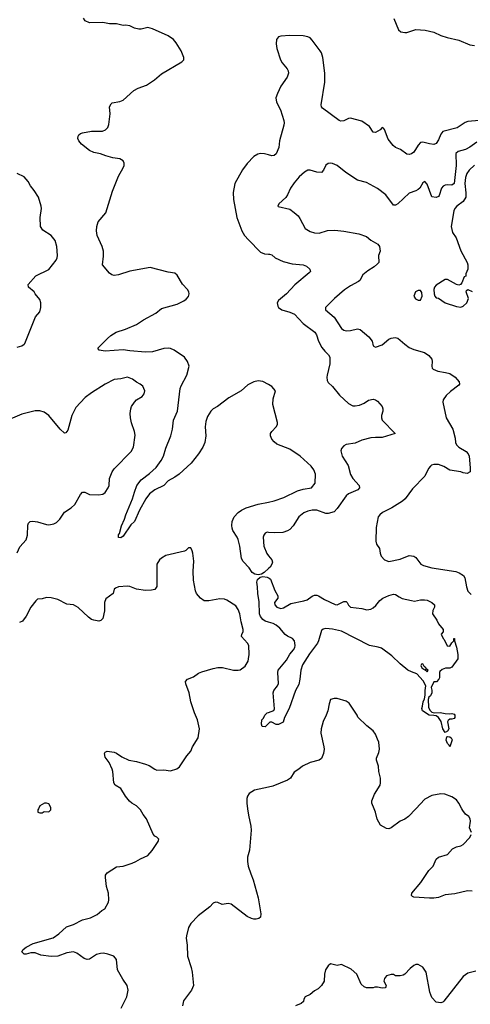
# Model space of a CAD drawing. Header units: inches. Extents: x 2057696 to 2160536, y 827480 to 1016834.
# Tile 405 of 422: x 2117791 to 2121793, y 998264 to 1007005. Entities that reach past the tile are written whole.
import ezdxf

# ---------------------------------------------------------------- set-up
doc = ezdxf.new("R2010")
doc.units = ezdxf.units.IN
doc.header["$MEASUREMENT"] = 0
for name, color, linetype in [('C1010', 7, 'Continuous'), ('C1020', 7, 'Continuous'), ('C1919', 7, 'Continuous'), ('C1929', 7, 'Continuous')]:
    doc.layers.add(name, color=color, linetype=linetype)

msp = doc.modelspace()

# ---------------------------------------------------------------- linework, layer by layer
at = {"layer": 'C1010', "color": 5}
for points, elevation in [([(2120000, 1003766), (2119950, 1003793.6), (2119910, 1003799.5), (2119870, 1003789.4), (2119818, 1003762), (2119758.8, 1003710), (2119650, 1003647.3), (2119548.9, 1003571.1), (2119510, 1003549.5), (2119490, 1003529.4), (2119458, 1003482), (2119443, 1003437), (2119439.6, 1003390), (2119445.2, 1003310), (2119434.9, 1003250), (2119416.9, 1003210), (2119378.5, 1003150), (2119313.3, 1003066.7), (2119206.3, 1002970), (2119170, 1002942.8), (2119110.3, 1002910), (2119070, 1002869.7), (2118990, 1002829.8), (2118945.3, 1002794.7), (2118912.9, 1002750), (2118856.3, 1002650), (2118810.7, 1002550), (2118779.1, 1002520.9), (2118710, 1002419), (2118690, 1002404), (2118670, 1002408), (2118669.7, 1002430.3), (2118677.5, 1002442.5), (2118694, 1002510), (2118722.6, 1002570), (2118733.3, 1002610), (2118794.5, 1002750), (2118810, 1002811), (2118831.3, 1002870), (2118870, 1002921.3), (2118944.4, 1002975.6), (2119002.6, 1003030), (2119047.4, 1003090), (2119067.9, 1003130), (2119090, 1003200.5), (2119133.5, 1003310), (2119147.6, 1003370), (2119157.3, 1003450), (2119191.6, 1003528.4), (2119215, 1003730), (2119224.7, 1003755.3), (2119276.8, 1003850), (2119295.8, 1003930), (2119281.1, 1003970), (2119255.1, 1004010), (2119162.6, 1004070), (2119130, 1004084.5), (2119110, 1004088.2), (2119070, 1004085.5), (2118970, 1004057.4), (2118910, 1004053.3), (2118770, 1004064.7), (2118710, 1004074), (2118550, 1004063.1), (2118498, 1004070), (2118485.2, 1004090), (2118570, 1004174.8), (2118600.1, 1004199.9), (2118649.5, 1004230.5), (2118730, 1004258), (2118830, 1004300.3), (2118890, 1004340.3), (2118999.1, 1004400.9), (2119050, 1004440.5), (2119190, 1004479.3), (2119250, 1004508.8), (2119270, 1004523.1), (2119290, 1004546.7), (2119295.3, 1004570), (2119293.6, 1004590), (2119282.6, 1004610), (2119237.9, 1004657.9), (2119190, 1004737.6), (2119170, 1004754.3), (2119110, 1004763), (2118950, 1004803.7), (2118770, 1004772), (2118670, 1004740.9), (2118630, 1004735.1), (2118610, 1004740.9), (2118590, 1004755.1), (2118526.6, 1004830), (2118534.9, 1004905.1), (2118534.3, 1004950), (2118524.7, 1004990), (2118480.5, 1005090), (2118474, 1005130), (2118477, 1005170), (2118489.4, 1005210), (2118557.6, 1005290), (2118616.1, 1005483.9), (2118670, 1005614.8), (2118710.9, 1005689.1), (2118718.9, 1005710), (2118719.7, 1005730), (2118710.7, 1005750.7), (2118679.3, 1005770), (2118618.9, 1005778.9), (2118555.7, 1005795.7), (2118510, 1005814), (2118450, 1005827.3), (2118410, 1005843.6), (2118340.8, 1005900.8), (2118316, 1005930), (2118306.6, 1005950), (2118309.4, 1005970), (2118318, 1005982), (2118330, 1005993.4), (2118350, 1006000.5), (2118430, 1006016.4), (2118525.8, 1006014.2), (2118554.2, 1006025.9), (2118572.9, 1006047.1), (2118584.2, 1006075.8), (2118596.3, 1006170), (2118589.7, 1006230.3), (2118602.4, 1006257.6), (2118613.8, 1006266.2), (2118680.1, 1006279.9), (2118710, 1006292), (2118804.9, 1006375.1), (2118843.2, 1006396.8), (2118917.7, 1006422.3), (2118989.1, 1006470.9), (2119050, 1006525.6), (2119232, 1006630), (2119247.6, 1006650), (2119248, 1006670), (2119223.9, 1006730), (2119180.9, 1006800.9), (2119156.9, 1006830), (2119110, 1006860.5), (2118970, 1006925.1), (2118930, 1006935.1), (2118870, 1006919.5), (2118850, 1006919.5), (2118809.6, 1006929.6), (2118769.4, 1006949.4), (2118730, 1006956), (2118710, 1006953.2), (2118650, 1006969), (2118590, 1006969), (2118530, 1006981.2), (2118410, 1006977.2), (2118373.6, 1006993.6), (2118357.2, 1007017.2)], 320), ([(2120000, 1005803.8), (2119966.4, 1005813.6), (2119930, 1005816.8), (2119904.9, 1005810), (2119869.1, 1005790.9), (2119810, 1005727), (2119770, 1005672), (2119702.6, 1005550), (2119686.4, 1005470), (2119691.3, 1005410), (2119720.3, 1005250), (2119764.9, 1005130), (2119788.8, 1005090), (2119822.6, 1005050), (2119930, 1004942.4), (2119965.8, 1004925.9), (2120000, 1004923.2)], 320), ([(2117770, 1004097), (2117809.2, 1004110), (2117830, 1004123), (2117836.2, 1004130), (2117931.7, 1004368.3), (2117970, 1004412), (2117979.3, 1004450), (2117979.3, 1004490), (2117970, 1004522), (2117929.7, 1004569.7), (2117919.5, 1004590), (2117869.4, 1004630), (2117866.2, 1004653.8), (2117934, 1004730), (2118050, 1004788), (2118114, 1004870), (2118124.4, 1004890), (2118126.4, 1004910), (2118120.9, 1004990), (2118105.2, 1005045.2), (2118069.5, 1005090), (2117997.7, 1005137.7), (2117977, 1005170), (2117972, 1005250), (2117984.5, 1005330), (2117982.7, 1005350), (2117957, 1005430), (2117920.9, 1005490), (2117886, 1005530), (2117867.2, 1005567.2), (2117850, 1005589), (2117830, 1005608.7), (2117770, 1005639)], 340), ([(2117767.6, 1002272.4), (2117794.1, 1002325.9), (2117850, 1002387.7), (2117861.7, 1002430), (2117863.5, 1002516.5), (2117870, 1002536), (2117884, 1002550), (2117906.8, 1002553.2), (2117950, 1002548.2), (2118030, 1002523.8), (2118050, 1002521.6), (2118095.3, 1002530), (2118118.3, 1002541.7), (2118149.3, 1002570), (2118190, 1002633), (2118248.1, 1002671.9), (2118279.7, 1002700.3), (2118332.7, 1002790), (2118349.5, 1002810.5), (2118370, 1002810.7), (2118410, 1002790.8), (2118490, 1002785.5), (2118530, 1002793), (2118550, 1002808), (2118578, 1002850), (2118586, 1002870), (2118589.7, 1002930.3), (2118612, 1002990), (2118630, 1003018.8), (2118780.9, 1003170), (2118802, 1003210), (2118816.6, 1003316.6), (2118811.8, 1003350), (2118784.9, 1003424.9), (2118775.6, 1003470), (2118773.3, 1003510), (2118777.6, 1003550), (2118782.9, 1003570), (2118810, 1003610.7), (2118830, 1003630.7), (2118878.9, 1003661.1), (2118897.5, 1003682.5), (2118901.2, 1003710), (2118884, 1003750), (2118862, 1003770), (2118830, 1003786), (2118794.3, 1003814.3), (2118750, 1003832), (2118690, 1003815.6), (2118631.3, 1003810), (2118550, 1003769.5), (2118430, 1003693.6), (2118373, 1003650), (2118290, 1003561.2), (2118254.9, 1003490), (2118218, 1003362), (2118202, 1003338), (2118190, 1003335.3), (2118150, 1003369.2), (2118050, 1003491.8), (2118010, 1003519.6), (2117970, 1003531.2), (2117930, 1003532.4), (2117810, 1003504), (2117630, 1003427.3)], 340), ([(2120000, 1002131.2), (2119962.7, 1002097.3), (2119938.3, 1002081.7), (2119910, 1002076.5), (2119880.9, 1002080.9), (2119857.2, 1002097.2), (2119830, 1002139.6), (2119774.9, 1002194.9), (2119760.5, 1002220.5), (2119746, 1002330), (2119730.9, 1002390.9), (2119724, 1002410), (2119685.4, 1002470), (2119678.7, 1002490), (2119675.6, 1002515.6), (2119678.9, 1002550), (2119695.4, 1002590), (2119730, 1002630.2), (2119759.6, 1002650), (2119803.7, 1002670), (2119910, 1002704.1), (2120000, 1002722.8)], 320), ([(2120000, 1002453.2), (2119990, 1002454), (2119970, 1002446.6), (2119958.6, 1002430), (2119954.3, 1002410), (2119960.2, 1002330), (2119984.7, 1002264.7), (2120000, 1002246.4)], 320), ([(2118855.6, 1000000), (2118830, 1000025.6), (2118788.5, 1000048.5), (2118767.3, 1000067.2), (2118729.6, 1000110), (2118690, 1000179.3), (2118638, 1000210), (2118628.7, 1000230), (2118618.4, 1000330), (2118611.8, 1000350), (2118584.5, 1000410), (2118550, 1000458), (2118544, 1000490), (2118550, 1000502), (2118569.1, 1000510.9), (2118630, 1000502), (2118650, 1000493.4), (2118699.5, 1000459.5), (2118761, 1000430), (2118830, 1000418.7), (2118910, 1000394.9), (2118942.2, 1000382.2), (2118990, 1000350.4), (2119010, 1000343.7), (2119070, 1000345.7), (2119130, 1000335.8), (2119185.8, 1000354.2), (2119209.6, 1000370.4), (2119275.1, 1000470), (2119309.7, 1000510.3), (2119327.3, 1000550), (2119375.1, 1000630), (2119387.6, 1000710), (2119369.7, 1000789.7), (2119344.5, 1000850), (2119312, 1000950), (2119296.2, 1001030), (2119266, 1001110), (2119265.2, 1001130), (2119282, 1001150), (2119335.3, 1001170), (2119378, 1001202), (2119410, 1001216.3), (2119510, 1001244.9), (2119550, 1001253), (2119592.8, 1001252.8), (2119690, 1001230.7), (2119730, 1001230.7), (2119750, 1001234), (2119794.5, 1001265.5), (2119819.3, 1001310), (2119823.7, 1001330), (2119829.4, 1001370), (2119826.6, 1001450), (2119815.1, 1001470), (2119762, 1001530), (2119762.7, 1001550), (2119776.2, 1001570), (2119776.9, 1001590), (2119757.7, 1001657.7), (2119746, 1001730), (2119731.6, 1001770), (2119710, 1001800.9), (2119630, 1001852.3), (2119610, 1001859.5), (2119570, 1001862), (2119470, 1001844.5), (2119430, 1001844.5), (2119396, 1001870), (2119362.7, 1001910), (2119353.3, 1001933.3), (2119333.6, 1002030), (2119331.8, 1002110), (2119336.6, 1002196.6), (2119329, 1002270), (2119324, 1002290), (2119310, 1002315.3), (2119290, 1002315.3), (2119267.1, 1002292.9), (2119253.7, 1002286.3), (2119090, 1002246.6), (2119050, 1002224.5), (2119033.4, 1002210), (2119010.3, 1002169.7), (2119007.9, 1001972.1), (2118992.7, 1001947.3), (2118960.5, 1001939.5), (2118910, 1001938.4), (2118830, 1001949.6), (2118770, 1001972), (2118750, 1001975.1), (2118670, 1001969.2), (2118641.4, 1001958.6), (2118631.3, 1001950), (2118622, 1001910), (2118555.9, 1001864.1), (2118544, 1001830), (2118543.5, 1001756.5), (2118531, 1001690), (2118512, 1001670), (2118494, 1001666), (2118450, 1001673.2), (2118430, 1001681.2), (2118401.7, 1001701.7), (2118310, 1001785.2), (2118270, 1001809.3), (2118210, 1001815.1), (2118130, 1001857), (2118070, 1001872.3), (2118030, 1001876), (2117990, 1001863.7), (2117950, 1001859), (2117935.2, 1001844.8), (2117890, 1001789.2), (2117850.3, 1001709.7), (2117815.3, 1001664.7), (2117790, 1001652.3)], 340), ([(2120000, 1001656.8), (2119970, 1001666.3), (2119950, 1001680.3), (2119930, 1001705.1), (2119921.6, 1001730), (2119917.1, 1001837.1), (2119905.4, 1001910), (2119904.2, 1001970), (2119898, 1002010), (2119904.5, 1002035.5), (2119925.5, 1002054.5), (2119950, 1002061), (2119990, 1002055.9), (2120000, 1002051.1)], 320), ([(2120000, 1000755.7), (2119970, 1000728), (2119946, 1000730), (2119938, 1000750), (2119942, 1000790), (2119956.5, 1000803.5), (2119969.4, 1000830), (2119990, 1000850.4), (2120000, 1000854)], 320), ([(2120000, 1000191.9), (2119875.2, 1000164.8), (2119830, 1000136), (2119814, 1000110), (2119807.7, 1000090), (2119807.7, 1000050), (2119815.1, 1000000)], 340), ([(2118068.7, 1000000), (2118068.7, 1000010), (2118050, 1000042), (2118030, 1000048.7), (2118011.6, 1000048.4), (2117970, 1000026), (2117958.4, 1000000)], 360)]:
    msp.add_lwpolyline(points, dxfattribs=dict(at, elevation=elevation))
at = {"layer": 'C1020', "color": 5}
for points, elevation in [([(2121114.9, 1007014.9), (2121154.9, 1006914.9), (2121177.1, 1006897.1), (2121210, 1006890.4), (2121230, 1006891.7), (2121310, 1006916.5), (2121392.8, 1006912.8), (2121470, 1006892.9), (2121530, 1006866), (2121588.2, 1006848.2), (2121690, 1006823.2), (2121790, 1006780.9), (2121830, 1006775.3)], 320), ([(2121871, 1006109), (2121770, 1006101.6), (2121748.1, 1006091.9), (2121675.4, 1006044.6), (2121549.1, 1006010.9), (2121530.1, 1005989.9), (2121510, 1005939.5), (2121490, 1005906.6), (2121470, 1005897), (2121430, 1005901.7), (2121370, 1005918.9), (2121350, 1005913.3), (2121330, 1005891.8), (2121290, 1005829.6), (2121270, 1005813.6), (2121250, 1005809.3), (2121230, 1005812.3), (2121173, 1005853), (2121130, 1005871.2), (2121106.6, 1005886.6), (2121063.6, 1005943.6), (2121031, 1006031), (2121021.2, 1006041.2), (2121010, 1006047), (2120991.5, 1006028.5), (2120950, 1006003.6), (2120930, 1006006.6), (2120896.2, 1006056.2), (2120830, 1006103.7), (2120730, 1006132), (2120710, 1006127.3), (2120670, 1006107), (2120643.9, 1006103.9), (2120629.7, 1006109.7), (2120480.6, 1006220.6), (2120471.8, 1006230), (2120469.7, 1006250), (2120499.8, 1006450), (2120502.2, 1006530), (2120482.9, 1006670), (2120470.7, 1006710), (2120459.8, 1006730), (2120390, 1006823.5), (2120370, 1006842.7), (2120350, 1006854), (2120310, 1006862.8), (2120190, 1006864.7), (2120110, 1006858.4), (2120090, 1006852), (2120070.5, 1006829.5), (2120068.4, 1006790), (2120074.6, 1006750), (2120106.8, 1006650), (2120123.2, 1006623.2), (2120167.1, 1006570), (2120176.9, 1006550), (2120178.5, 1006530), (2120165.6, 1006494.4), (2120110, 1006413.6), (2120079.3, 1006350), (2120066.8, 1006310), (2120072.6, 1006272.6), (2120105.9, 1006205.9), (2120138.3, 1006110), (2120140.2, 1006090), (2120138.3, 1006070), (2120098.4, 1005930), (2120093, 1005870), (2120070, 1005814), (2120050, 1005798), (2120030, 1005795.1), (2120000, 1005803.8)], 320), ([(2121850, 1005918.9), (2121790, 1005872.1), (2121750, 1005853.5), (2121686, 1005834), (2121664, 1005816), (2121667.9, 1005710), (2121649.4, 1005550.6), (2121630, 1005536.5), (2121590, 1005539.6), (2121570, 1005536.9), (2121553.1, 1005526.9), (2121537.1, 1005510), (2121515.5, 1005444.5), (2121510, 1005436.2), (2121490, 1005425.6), (2121450, 1005433.2), (2121410, 1005545.1), (2121390, 1005568), (2121370, 1005558), (2121343.5, 1005510), (2121330, 1005497.1), (2121310, 1005485.2), (2121250, 1005464.7), (2121150, 1005369.6), (2121130, 1005357.6), (2121110, 1005359.3), (2121044, 1005450), (2120970, 1005507.3), (2120870, 1005558.4), (2120790, 1005580.5), (2120688.2, 1005648.2), (2120609.2, 1005710), (2120570, 1005729.5), (2120550, 1005732), (2120530, 1005729.3), (2120510, 1005713.2), (2120490, 1005669), (2120471.8, 1005648.2), (2120430, 1005651.6), (2120370, 1005669.7), (2120350, 1005668), (2120319.3, 1005650), (2120273, 1005610), (2120230, 1005557), (2120196.4, 1005510), (2120170.3, 1005449.7), (2120154.4, 1005425.6), (2120091.3, 1005370), (2120084.7, 1005350), (2120087.3, 1005347.3), (2120190, 1005322), (2120230, 1005294), (2120262.9, 1005262.9), (2120279.9, 1005239.9), (2120325.5, 1005150), (2120370, 1005123.8), (2120410, 1005112.2), (2120450, 1005110.4), (2120526.1, 1005133.9), (2120590, 1005136.5), (2120670, 1005127.8), (2120803.7, 1005103.7), (2120870, 1005080.3), (2120910, 1005048.4), (2120971.8, 1005011.8), (2120987.7, 1004990), (2120992.7, 1004950), (2120978, 1004910), (2120979.1, 1004850), (2120970, 1004837.2), (2120938.8, 1004810), (2120883.4, 1004776.6), (2120839.5, 1004740.5), (2120810.4, 1004690), (2120799.4, 1004680.6), (2120730, 1004642.4), (2120674.5, 1004605.5), (2120587.7, 1004530), (2120506.8, 1004450), (2120506.8, 1004430), (2120583.6, 1004363.6), (2120650, 1004262.8), (2120668.6, 1004248.6), (2120690, 1004243.8), (2120730, 1004247), (2120790, 1004261.3), (2120815.8, 1004255.8), (2120893, 1004190), (2120920.5, 1004150), (2120930.6, 1004110.6), (2120950, 1004098.8), (2121010, 1004117.6), (2121070, 1004168.4), (2121090, 1004178.7), (2121124.7, 1004184.7), (2121150, 1004177.1), (2121210, 1004123.8), (2121250, 1004095.5), (2121290, 1004075.5), (2121384.7, 1004050), (2121424.9, 1004024.9), (2121450.7, 1003990), (2121454, 1003970), (2121450.7, 1003930), (2121454.8, 1003910), (2121463.4, 1003903.4), (2121504, 1003884), (2121573.8, 1003873.8), (2121610, 1003862.4), (2121659.1, 1003830), (2121693.4, 1003790), (2121695.8, 1003770), (2121690, 1003759.3), (2121615.8, 1003704.2), (2121579.1, 1003670), (2121550.6, 1003630), (2121547.7, 1003610), (2121578, 1003470), (2121637.1, 1003370), (2121659.3, 1003290), (2121661.6, 1003250), (2121670, 1003231), (2121690.7, 1003210), (2121757.3, 1003170), (2121773.4, 1003150), (2121782, 1003130), (2121793, 1003027), (2121790.6, 1002989.4), (2121764.7, 1002975.3), (2121730, 1002982.7), (2121710, 1002992), (2121610, 1003004.2), (2121558.2, 1003038.2), (2121510, 1003056), (2121470, 1003056.4), (2121449.3, 1003050.7), (2121438.2, 1003041.8), (2121420.2, 1003019.8), (2121388.7, 1002951.3), (2121279, 1002841), (2121213, 1002750), (2121190.2, 1002729.8), (2121095.5, 1002670), (2121013.4, 1002630), (2120988, 1002610), (2120973.4, 1002590), (2120958, 1002498), (2120955.3, 1002375.3), (2120961, 1002350), (2120986, 1002310), (2120991, 1002270), (2121001.4, 1002241.4), (2121030.7, 1002210.7), (2121070, 1002196), (2121170, 1002215.5), (2121250, 1002248), (2121290, 1002242), (2121310, 1002230.8), (2121352.2, 1002172.2), (2121378, 1002158), (2121450, 1002139), (2121665.3, 1002105.3), (2121694.7, 1002094.7), (2121732.2, 1002070), (2121745.2, 1002050), (2121758, 1001970), (2121771.3, 1001931.3), (2121800.4, 1001900.4)], 340), ([(2121830, 1005714.3), (2121783.8, 1005670), (2121761.5, 1005638.5), (2121750, 1005602.9), (2121743.8, 1005550), (2121753.5, 1005466.5), (2121752, 1005430), (2121730, 1005392), (2121672, 1005350), (2121656.5, 1005330), (2121647.1, 1005307.1), (2121623, 1005170), (2121636.1, 1005116.1), (2121668.3, 1005068.3), (2121710, 1004952), (2121764.7, 1004850), (2121771.1, 1004828.9), (2121771.3, 1004790), (2121752.7, 1004747.3), (2121751.6, 1004728.4), (2121738, 1004722), (2121718, 1004670), (2121705.4, 1004654.6), (2121691, 1004649), (2121670, 1004654), (2121590, 1004699), (2121570, 1004699), (2121490, 1004649.3), (2121473.4, 1004630), (2121468.5, 1004610), (2121470.4, 1004570), (2121478, 1004550), (2121490, 1004536.3), (2121510, 1004533.4), (2121570, 1004490.6), (2121670, 1004458), (2121710, 1004454), (2121730, 1004461), (2121762, 1004490), (2121775.3, 1004530), (2121755.3, 1004590), (2121758, 1004602), (2121770, 1004611), (2121810.6, 1004590.6)], 360), ([(2120000, 1004923.2), (2120010, 1004922.4), (2120030, 1004916.3), (2120058.8, 1004890), (2120130, 1004858.9), (2120210, 1004838.9), (2120310, 1004828.8), (2120337.6, 1004817.6), (2120368, 1004790), (2120373, 1004770), (2120362.3, 1004757.7), (2120234.9, 1004650), (2120161.5, 1004570), (2120089.5, 1004510.5), (2120078.6, 1004490), (2120082.5, 1004462.5), (2120090.3, 1004450), (2120120.3, 1004430), (2120190, 1004408.2), (2120230.5, 1004390.5), (2120310, 1004308.9), (2120412.3, 1004230), (2120425.7, 1004205.7), (2120445.4, 1004150), (2120474.6, 1004094.6), (2120500.7, 1004060.7), (2120533.7, 1004030), (2120544.6, 1004010), (2120544.7, 1003950), (2120521.7, 1003850), (2120518.6, 1003830), (2120521.7, 1003801.7), (2120530, 1003785.3), (2120570, 1003747.6), (2120630, 1003670.3), (2120710, 1003597.3), (2120750, 1003578), (2120770, 1003575.5), (2120810, 1003583.8), (2120850, 1003599.3), (2120890, 1003626), (2120930, 1003637.3), (2120950, 1003631.3), (2120970, 1003618), (2121011, 1003570), (2121016, 1003550), (2121017.3, 1003530), (2121002.8, 1003490), (2121002.8, 1003470), (2121010.6, 1003450.6), (2121124.7, 1003330), (2121010, 1003294.3), (2120950, 1003296.8), (2120910, 1003291.8), (2120830, 1003271.8), (2120770, 1003245.1), (2120690, 1003234), (2120670, 1003222), (2120650, 1003198), (2120643.2, 1003176.8), (2120653.7, 1003130), (2120707.5, 1003047.5), (2120730, 1002968.4), (2120751.1, 1002931.1), (2120805.5, 1002870), (2120810, 1002849.2), (2120794, 1002830), (2120710, 1002795.3), (2120690, 1002777.6), (2120610, 1002664.5), (2120583.1, 1002636.9), (2120530, 1002619.5), (2120510, 1002620.7), (2120428.7, 1002650), (2120390, 1002652), (2120350, 1002642.9), (2120314.4, 1002625.6), (2120270.3, 1002590), (2120220.7, 1002510), (2120190, 1002479.8), (2120170, 1002467.2), (2120127.1, 1002452.9), (2120050, 1002449.1), (2120000, 1002453.2)], 320), ([(2120000, 1002722.8), (2120050, 1002733.2), (2120136.1, 1002763.9), (2120258.9, 1002821.1), (2120310, 1002838), (2120382, 1002850), (2120414, 1002890), (2120419.6, 1002970), (2120403.1, 1003010), (2120380, 1003040), (2120282, 1003130), (2120190, 1003192.8), (2120075.8, 1003235.8), (2120050, 1003256.2), (2120030, 1003280.9), (2120017.6, 1003310), (2120019.6, 1003330), (2120029.6, 1003350), (2120070, 1003390.7), (2120079.7, 1003410), (2120082, 1003430), (2120038, 1003590), (2120041.4, 1003638.6), (2120062.7, 1003710), (2120029.6, 1003749.6), (2120000, 1003766)], 320), ([(2120000, 1002246.4), (2120030.3, 1002210), (2120034.9, 1002190), (2120031.8, 1002170), (2120015.1, 1002144.9), (2120000, 1002131.2)], 320), ([(2120000, 1002051.1), (2120007.5, 1002047.5), (2120017.2, 1002037.2), (2120056.9, 1001936.9), (2120083, 1001890), (2120084, 1001870), (2120053, 1001830), (2120057.6, 1001810), (2120075.5, 1001790), (2120110, 1001778.9), (2120135.1, 1001784.9), (2120198.3, 1001821.7), (2120314.9, 1001845.1), (2120344.8, 1001855.3), (2120390, 1001888.2), (2120410, 1001897.1), (2120430, 1001896.3), (2120444.7, 1001890), (2120496.8, 1001856.8), (2120592.7, 1001812.7), (2120610.6, 1001810.6), (2120670, 1001838.4), (2120690, 1001840.7), (2120700.7, 1001830), (2120710, 1001806), (2120730, 1001790.8), (2120830, 1001777.3), (2120873.6, 1001766.4), (2120910, 1001770.8), (2120930, 1001782.8), (2120955.1, 1001804.9), (2120989.5, 1001850), (2121015.1, 1001870), (2121070, 1001894), (2121110, 1001904), (2121130, 1001900.7), (2121159.8, 1001879.8), (2121187.7, 1001867.7), (2121270, 1001847.7), (2121296, 1001844), (2121350, 1001854.8), (2121384.7, 1001855.3), (2121410, 1001850.8), (2121452, 1001830), (2121474, 1001810), (2121474, 1001790), (2121459.6, 1001760.4), (2121458, 1001730), (2121495.3, 1001675.3), (2121510, 1001642), (2121551.6, 1001591.6), (2121552, 1001570), (2121534, 1001550), (2121552, 1001510), (2121561, 1001501), (2121587.5, 1001447.5), (2121610, 1001442), (2121630, 1001474), (2121646, 1001490), (2121646, 1001510), (2121651.3, 1001510), (2121651.6, 1001491.6), (2121670, 1001434), (2121682.8, 1001370), (2121680.7, 1001330), (2121630, 1001258), (2121610, 1001248), (2121572.7, 1001247.3), (2121543.6, 1001236.4), (2121522, 1001218), (2121518, 1001210), (2121518, 1001162), (2121514, 1001150), (2121492.7, 1001127.3), (2121470, 1001126), (2121444.7, 1001075.3), (2121451, 1001051), (2121450.7, 1001029.3), (2121438, 1001002), (2121424.7, 1000990), (2121418.8, 1000970), (2121420.7, 1000900.7), (2121434, 1000874), (2121450, 1000858), (2121470.9, 1000850.9), (2121526.3, 1000853.7), (2121570, 1000844), (2121610, 1000841), (2121630, 1000844.7), (2121650, 1000838), (2121656, 1000830), (2121656, 1000810), (2121650, 1000802), (2121630, 1000795.3), (2121610, 1000795.3), (2121596.9, 1000783.1), (2121591.3, 1000770), (2121601, 1000710), (2121590, 1000688), (2121570, 1000678), (2121550, 1000708), (2121534.5, 1000774.5), (2121510, 1000809.3), (2121490, 1000824), (2121470, 1000829), (2121426, 1000830), (2121368, 1000870), (2121362, 1000890), (2121369.2, 1000910.8), (2121373.2, 1000950), (2121385.3, 1000974.7), (2121393.2, 1001006.8), (2121392.7, 1001050), (2121399, 1001090), (2121374.2, 1001134.2), (2121318.6, 1001198.6), (2121270, 1001214.5), (2121239.3, 1001230), (2121170, 1001287), (2121096.9, 1001356.9), (2121005.3, 1001425.3), (2120975.4, 1001435.4), (2120897.2, 1001450), (2120650, 1001576), (2120570, 1001593.7), (2120510, 1001599.1), (2120485.2, 1001594.7), (2120470, 1001580.9), (2120446, 1001490), (2120435.9, 1001470), (2120364.3, 1001375.7), (2120303.8, 1001276.2), (2120286.5, 1001230), (2120279.5, 1001150), (2120270, 1001102), (2120241, 1001050), (2120183.8, 1000890), (2120142.8, 1000810), (2120130, 1000768.7), (2120090, 1000748.7), (2120068.9, 1000748.9), (2120030, 1000768), (2120012.7, 1000767.3), (2120000, 1000755.7)], 320), ([(2120000, 1000854), (2120048.7, 1000871.3), (2120053.6, 1000886.4), (2120043.7, 1001030), (2120049.6, 1001050), (2120080.9, 1001090), (2120088.2, 1001111.8), (2120082.4, 1001210), (2120087, 1001230), (2120161.8, 1001318.2), (2120190, 1001372.4), (2120224.2, 1001410), (2120234.7, 1001430), (2120237.4, 1001450), (2120231.3, 1001490), (2120214.5, 1001510), (2120170, 1001531.3), (2120150, 1001546.3), (2120102, 1001602), (2120070, 1001628.3), (2120043.1, 1001643.1), (2120000, 1001656.8)], 320), ([(2120938.1, 1000000), (2120919.3, 1000050), (2120917.2, 1000070), (2120941.2, 1000130), (2120992, 1000210), (2120995.1, 1000230), (2120995.1, 1000270), (2120979.3, 1000330), (2120978, 1000378), (2120959, 1000430), (2120959, 1000450), (2120980.9, 1000499.1), (2120986.6, 1000530), (2120979.3, 1000590), (2120970, 1000618), (2120950, 1000662), (2120929.2, 1000690), (2120874.5, 1000734.5), (2120794, 1000814), (2120788.7, 1000830), (2120716.5, 1000936.5), (2120690, 1000955.3), (2120610, 1000977.2), (2120582.8, 1000977.2), (2120551.3, 1000968.7), (2120538.8, 1000930), (2120527.3, 1000870), (2120514, 1000830), (2120485.8, 1000774.1), (2120468.2, 1000710), (2120466.4, 1000670), (2120493.4, 1000550), (2120494, 1000530), (2120488.4, 1000490), (2120470, 1000446), (2120450, 1000429.6), (2120370, 1000411.6), (2120302, 1000378), (2120270.3, 1000349.7), (2120230, 1000323.7), (2120195.5, 1000270), (2120170, 1000253.6), (2120039.5, 1000200.5), (2120000, 1000191.9)], 340), ([(2121717.4, 1000000), (2121691.6, 1000050), (2121670, 1000079.5), (2121630, 1000104.5), (2121567.7, 1000127.7), (2121530, 1000133.3), (2121450, 1000118.4), (2121390, 1000084.5), (2121309.5, 1000000)], 340)]:
    msp.add_lwpolyline(points, dxfattribs=dict(at, elevation=elevation))
for points, elevation in [([(2121350, 1004601.2), (2121330, 1004601.2), (2121306.8, 1004590), (2121291.3, 1004550), (2121306.4, 1004526.4), (2121330, 1004516), (2121350, 1004516), (2121366, 1004550), (2121363.2, 1004583.2)], 360), ([(2121370, 1001286), (2121358, 1001282), (2121354, 1001270), (2121362, 1001250), (2121390, 1001234), (2121398, 1001238), (2121394, 1001230), (2121404.7, 1001224.7), (2121410, 1001214), (2121418, 1001230), (2121400.4, 1001240.4), (2121398, 1001250), (2121382, 1001262)], 320), ([(2121610, 1000548), (2121604.7, 1000564.7), (2121590, 1000578), (2121577.2, 1000610), (2121583.1, 1000636.9), (2121590, 1000642), (2121610, 1000638), (2121622, 1000630), (2121630.7, 1000610.7)], 320)]:
    msp.add_lwpolyline(points, close=True, dxfattribs=dict(at, elevation=elevation))
at = {"layer": 'C1919', "color": 5}
for points, elevation in [([(2118693.7, 998230), (2118741.7, 998330), (2118755.1, 998390), (2118744.5, 998430), (2118706.4, 998486.4), (2118660.3, 998570), (2118650, 998662.7), (2118626, 998690), (2118573.2, 998710), (2118536.3, 998716.3), (2118510, 998714.8), (2118474.6, 998705.4), (2118410, 998665.1), (2118390, 998660.5), (2118363.7, 998670), (2118298.4, 998718.4), (2118270, 998728.2), (2118210, 998721.7), (2118130, 998690.9), (2118070, 998687.2), (2117979.1, 998699.1), (2117930, 998721.2), (2117890, 998721.2), (2117850, 998709), (2117830, 998708.7), (2117809, 998730), (2117822, 998750), (2117848.7, 998770), (2117910, 998803), (2118090, 998853.4), (2118138.9, 998890), (2118207.4, 998952.6), (2118270, 998971.5), (2118347.7, 999012.3), (2118419.3, 999030), (2118478.5, 999061.5), (2118522.3, 999097.7), (2118547.5, 999112.5), (2118579, 999170), (2118582.7, 999190), (2118581.2, 999250), (2118562.9, 999310), (2118553.2, 999390), (2118554, 999410), (2118569, 999430), (2118650, 999484), (2118710, 999490.7), (2118790, 999515.5), (2118824, 999530), (2118864.4, 999555.6), (2118930, 999584), (2118969.2, 999630), (2119022, 999710), (2119028, 999730), (2119010, 999748), (2118990, 999755.3), (2118975.5, 999775.5), (2118918.4, 999910), (2118888.5, 999948.5), (2118865.6, 999990), (2118855.6, 1000000)], 340), ([(2117958.4, 1000000), (2117954, 999990), (2117954, 999970), (2117970, 999962), (2117990, 999962), (2118010, 999974), (2118050, 999971.3), (2118068.7, 999990), (2118068.7, 1000000)], 360), ([(2119815.1, 1000000), (2119823.4, 999943.4), (2119844.2, 999844.2), (2119846, 999810), (2119832.2, 999632.2), (2119814.4, 999570), (2119814.4, 999530), (2119821.6, 999490), (2119842.9, 999422.9), (2119866, 999370), (2119908.5, 999210), (2119933.4, 999066.6), (2119930, 999038), (2119914.4, 999025.6), (2119890, 999019), (2119870, 999019), (2119850, 999025.2), (2119810, 999043.7), (2119670, 999153.6), (2119642.8, 999157.2), (2119590, 999149.6), (2119550, 999166.6), (2119530, 999169.3), (2119510, 999161.2), (2119478.8, 999130), (2119376.3, 999050), (2119310, 998980.9), (2119290, 998944), (2119272.3, 998872.3), (2119270.3, 998850), (2119279.5, 998790), (2119281.6, 998690), (2119314.9, 998590), (2119323.8, 998550), (2119334, 998430), (2119318, 998390), (2119244.8, 998295.2), (2119237.4, 998250)], 340)]:
    msp.add_lwpolyline(points, dxfattribs=dict(at, elevation=elevation))
at = {"layer": 'C1929', "color": 5}
for points, elevation in [([(2121309.5, 1000000), (2121242.8, 999930), (2121210, 999906.6), (2121170.5, 999889.5), (2121091.3, 999830), (2121070, 999821.2), (2121050, 999824), (2120994, 999854), (2120966.8, 999906.8), (2120949.5, 999969.5), (2120938.1, 1000000)], 340), ([(2121802, 999790), (2121787, 999830), (2121794.5, 999890), (2121792.3, 999910), (2121779.3, 999930), (2121751.4, 999951.4), (2121725.1, 999985.1), (2121717.4, 1000000)], 340), ([(2121810, 999266.8), (2121769.3, 999270.7), (2121655.8, 999244.2), (2121570, 999236.4), (2121510, 999213), (2121470, 999206), (2121430, 999204.4), (2121290, 999215.1), (2121280.1, 999220.1), (2121269.2, 999230), (2121272.3, 999250), (2121354.3, 999345.7), (2121424.5, 999450), (2121462, 999490), (2121490, 999550.7), (2121511.4, 999568.6), (2121590, 999593.4), (2121635.9, 999644.1), (2121670, 999660.7), (2121710, 999670.6), (2121730, 999683), (2121790, 999744.9), (2121800.7, 999770)], 340), ([(2121842, 998558), (2121770, 998541.1), (2121730.4, 998510), (2121559.1, 998290), (2121550, 998282), (2121530, 998275.6), (2121490, 998282), (2121450, 998325.2), (2121433.6, 998370), (2121400.9, 998550), (2121370, 998593.2), (2121330, 998617.2), (2121310, 998617.2), (2121290, 998609.3), (2121258, 998582), (2121210.3, 998529.7), (2121196.7, 998523.3), (2121170, 998515.1), (2121130, 998515.3), (2121110, 998528.7), (2121090, 998529), (2121050, 998516), (2121030, 998494), (2121024.9, 998470), (2121046.8, 998430), (2121042.8, 998417.2), (2121038, 998410), (2121010, 998405.6), (2120970, 998416), (2120944.9, 998415.1), (2120928.9, 998408.9), (2120870, 998408.7), (2120850, 998419), (2120822.5, 998442.5), (2120784, 998530), (2120736, 998576), (2120650, 998617.2), (2120610, 998609.2), (2120550, 998622.7), (2120530, 998605.2), (2120508, 998570), (2120498, 998530), (2120496.3, 998470), (2120470.4, 998429.6), (2120440.5, 998399.5), (2120410, 998382.7), (2120370, 998349.3), (2120326.8, 998330), (2120314.8, 998310), (2120310.4, 998289.6), (2120291, 998270), (2120240.7, 998250)], 360)]:
    msp.add_lwpolyline(points, dxfattribs=dict(at, elevation=elevation))

doc.saveas('drawing.dxf')
